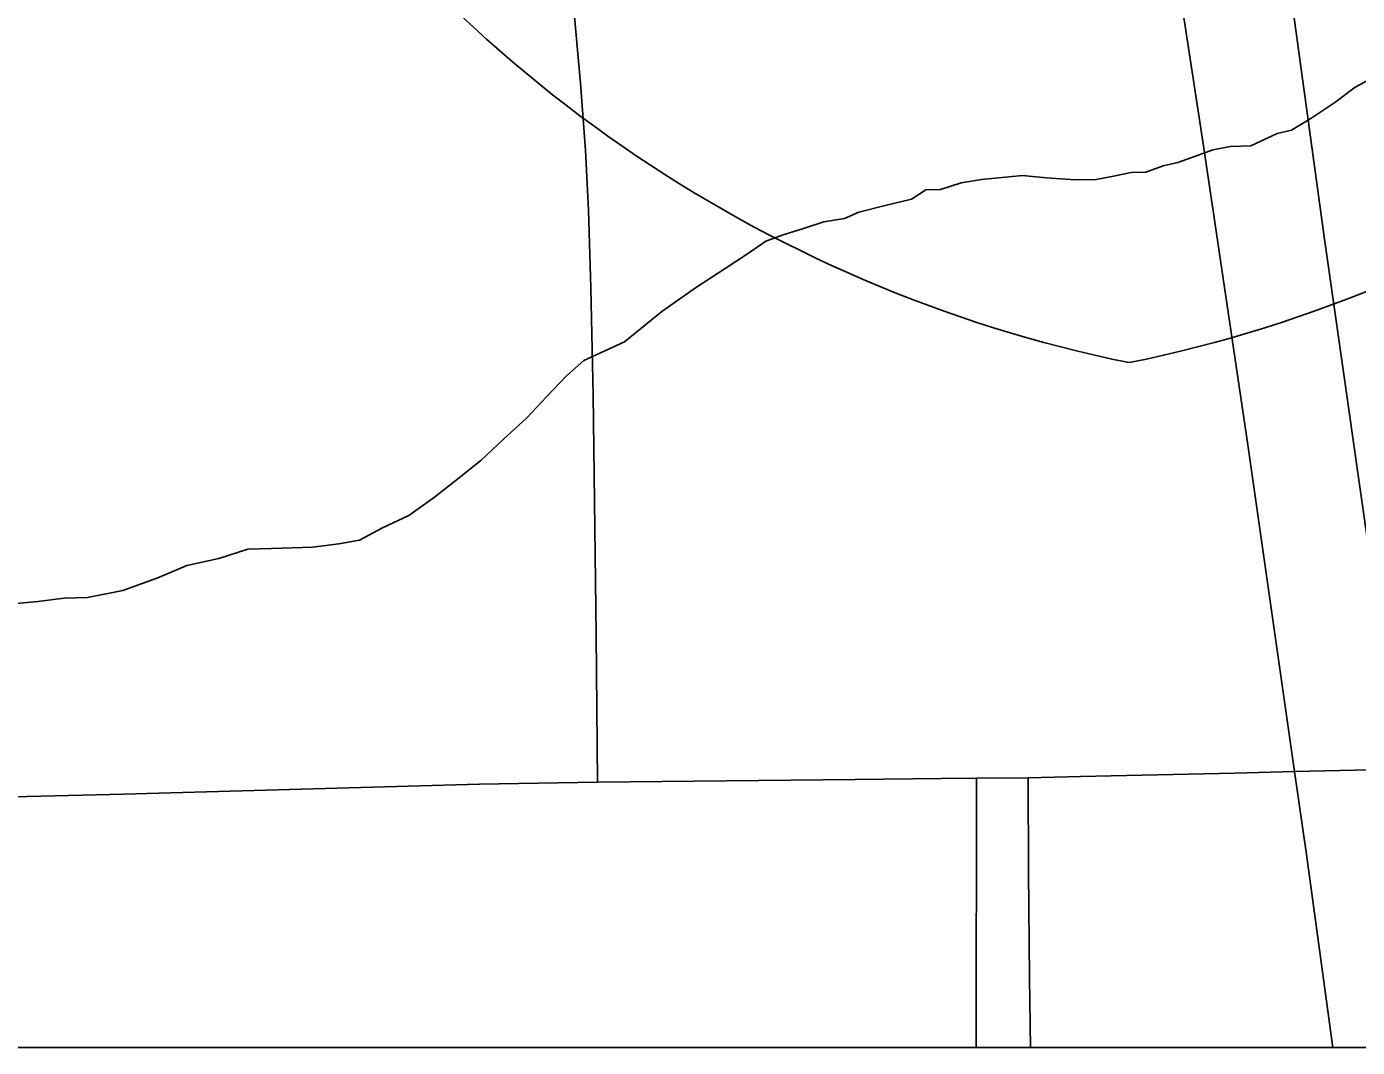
# Model space of a CAD drawing. Extents: x -59 to 82, y -3 to 49.
# Drawn here: x -11.961 to -11.789, y 28.5482 to 28.6801 of the extents above; entities that cross this region are included whole.
import ezdxf

# ---------------------------------------------------------------- set-up
doc = ezdxf.new("R2010")
doc.units = 0
for name, color, linetype in [('GM_X_City_Street', 7, 'Continuous'), ('GM_X_Corporation', 7, 'Continuous'), ('GM_X_County_Road', 7, 'Continuous'), ('GM_X_Interstate_Route', 7, 'Continuous'), ('GM_X_Interstate_Shield', 7, 'Continuous'), ('GM_X_Minor_River', 7, 'Continuous'), ('SH_Data', 7, 'Continuous')]:
    doc.layers.add(name, color=color, linetype=linetype)

msp = doc.modelspace()

# ---------------------------------------------------------------- linework, layer by layer
at = {"layer": 'GM_X_City_Street'}
msp.add_line((-11.838308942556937, 28.548176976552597), (-11.838292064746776, 28.582949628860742), dxfattribs=at)
for points in [[(-11.887268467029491, 28.582464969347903), (-11.887448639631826, 28.601516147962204), (-11.887821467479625, 28.632447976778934), (-11.888107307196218, 28.64629831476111), (-11.888442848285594, 28.656339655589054), (-11.888803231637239, 28.66405706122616), (-11.889443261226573, 28.67275003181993), (-11.89042500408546, 28.683207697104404), (-11.890561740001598, 28.68502828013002), (-11.891468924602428, 28.69459118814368), (-11.892873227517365, 28.710324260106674), (-11.894134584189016, 28.723335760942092), (-11.894898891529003, 28.730972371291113)], [(-11.831275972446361, 28.548176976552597), (-11.831444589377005, 28.557144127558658), (-11.831556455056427, 28.57085154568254), (-11.831575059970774, 28.583011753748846)]]:
    msp.add_lwpolyline(points, dxfattribs=at)
at = {"layer": 'GM_X_Corporation'}
msp.add_lwpolyline([(-12.43225661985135, 31.172704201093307), (-12.423700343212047, 30.704955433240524), (-12.405357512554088, 29.65746219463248), (-12.397310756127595, 29.16675382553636), (-12.283220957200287, 29.16948166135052), (-12.280381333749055, 28.997679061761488), (-12.2779144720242, 28.918678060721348), (-12.274447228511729, 28.850712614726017), (-12.272900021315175, 28.785002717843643), (-12.270265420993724, 28.59659086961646), (-12.269334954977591, 28.548176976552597), (-9.837660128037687, 28.548176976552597)], dxfattribs=at)
at = {"layer": 'GM_X_County_Road'}
for points in [[(-11.853952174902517, 28.58279586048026), (-11.842846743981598, 28.582906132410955), (-11.838292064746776, 28.582949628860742), (-11.831575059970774, 28.583011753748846), (-11.824814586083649, 28.583167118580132), (-11.804943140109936, 28.58362690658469), (-11.797163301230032, 28.583806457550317), (-11.783460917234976, 28.584122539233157), (-11.775316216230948, 28.584310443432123), (-11.763118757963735, 28.584658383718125), (-11.742781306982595, 28.585118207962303), (-11.71873428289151, 28.58568988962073), (-11.705952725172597, 28.586031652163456), (-11.67656189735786, 28.586721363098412), (-11.667396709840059, 28.587056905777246), (-11.65545520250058, 28.58751545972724)], [(-12.25982322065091, 28.573846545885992), (-12.251751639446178, 28.574231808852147), (-12.242132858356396, 28.57469161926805), (-12.22295113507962, 28.575660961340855), (-12.211803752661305, 28.57585361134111), (-12.204204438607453, 28.5759964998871), (-12.175720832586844, 28.57582252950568), (-12.14256451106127, 28.57590330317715), (-12.08989101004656, 28.577407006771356), (-12.072536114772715, 28.577854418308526), (-12.04054180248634, 28.57856900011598), (-12.00184288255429, 28.579581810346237), (-11.948529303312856, 28.580874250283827), (-11.902498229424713, 28.58217290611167), (-11.887268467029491, 28.582464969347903), (-11.853952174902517, 28.58279586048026)]]:
    msp.add_lwpolyline(points, dxfattribs=at)
at = {"layer": 'GM_X_Interstate_Route'}
msp.add_line((-11.792209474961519, 28.548176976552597), (-11.795635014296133, 28.573107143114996), dxfattribs=at)
for points in [[(-11.795635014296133, 28.573107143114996), (-11.797163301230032, 28.583806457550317), (-11.803197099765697, 28.626047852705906), (-11.80895101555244, 28.664684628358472), (-11.815034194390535, 28.704632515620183), (-11.820955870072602, 28.743598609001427), (-11.826051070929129, 28.780918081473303), (-11.831146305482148, 28.815770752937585), (-11.84117522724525, 28.887781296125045), (-11.846599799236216, 28.925591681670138), (-11.850713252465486, 28.95567841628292), (-11.854658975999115, 28.992009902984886), (-11.857946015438, 29.026700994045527), (-11.860574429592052, 29.05711702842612), (-11.862711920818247, 29.089173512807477), (-11.864029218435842, 29.116134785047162), (-11.86550808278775, 29.147041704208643), (-11.866657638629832, 29.18206212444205)], [(-11.781575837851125, 28.57121127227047), (-11.783460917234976, 28.584122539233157), (-11.786364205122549, 28.60400786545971), (-11.793304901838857, 28.65259901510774), (-11.798953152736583, 28.693764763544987), (-11.8034767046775, 28.725081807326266), (-11.809932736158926, 28.76979559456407), (-11.815257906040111, 28.80789796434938), (-11.821881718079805, 28.853419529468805), (-11.828983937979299, 28.901202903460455), (-11.833824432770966, 28.937528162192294), (-11.838832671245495, 28.978370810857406), (-11.842542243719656, 29.013403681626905), (-11.845934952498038, 29.05537720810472), (-11.848352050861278, 29.091696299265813), (-11.85012920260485, 29.1260828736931), (-11.851421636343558, 29.157561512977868), (-11.852067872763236, 29.181614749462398)]]:
    msp.add_lwpolyline(points, dxfattribs=at)
at = {"layer": 'GM_X_Interstate_Shield'}
for centre, radius, start, end in [((-11.783027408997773, 28.810623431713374), 0.17755850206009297, 165.8066458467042, 258.4630388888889), ((-11.854050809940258, 28.810623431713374), 0.1775585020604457, 281.53695833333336, 14.193353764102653)]:
    msp.add_arc(centre, radius, start, end, dxfattribs=at)
at = {"layer": 'GM_X_Minor_River'}
msp.add_lwpolyline([(-11.786340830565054, 28.673829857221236), (-11.789335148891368, 28.67222947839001), (-11.791943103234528, 28.67025978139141), (-11.79492605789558, 28.668280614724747), (-11.797541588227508, 28.666689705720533), (-11.799429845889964, 28.666259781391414), (-11.802804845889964, 28.66464993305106), (-11.80546204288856, 28.664581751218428), (-11.807729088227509, 28.664140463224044), (-11.809984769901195, 28.663320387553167), (-11.812240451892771, 28.662500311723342), (-11.814128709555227, 28.662070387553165), (-11.816386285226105, 28.661252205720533), (-11.81828211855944, 28.661201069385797), (-11.82055105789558, 28.660761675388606), (-11.822818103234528, 28.660320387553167), (-11.825475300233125, 28.660252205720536), (-11.829280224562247, 28.66053250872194), (-11.8323275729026, 28.660831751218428), (-11.837628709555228, 28.66031281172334), (-11.840276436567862, 28.659863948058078), (-11.842912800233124, 28.65903440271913), (-11.84481052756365, 28.658983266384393), (-11.846677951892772, 28.657793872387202), (-11.850071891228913, 28.656943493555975), (-11.853467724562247, 28.656095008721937), (-11.855344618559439, 28.65528440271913), (-11.857992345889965, 28.654835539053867), (-11.860628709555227, 28.654004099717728), (-11.863263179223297, 28.65317455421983), (-11.865518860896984, 28.6523563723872), (-11.867755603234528, 28.650776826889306), (-11.870742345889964, 28.648795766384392), (-11.874475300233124, 28.646415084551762), (-11.878948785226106, 28.64325599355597), (-11.883778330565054, 28.639326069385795), (-11.889030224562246, 28.636907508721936), (-11.89125749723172, 28.634947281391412), (-11.893842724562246, 28.632216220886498), (-11.896427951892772, 28.629487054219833), (-11.899391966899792, 28.626746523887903), (-11.902357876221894, 28.624005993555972), (-11.905331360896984, 28.621648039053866), (-11.908306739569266, 28.619286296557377), (-11.911660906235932, 28.61691697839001), (-11.915035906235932, 28.61530712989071), (-11.918032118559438, 28.61370675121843), (-11.92067605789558, 28.613257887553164), (-11.924083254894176, 28.612788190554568), (-11.926738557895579, 28.612718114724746), (-11.929395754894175, 28.612648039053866), (-11.932431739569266, 28.612568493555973), (-11.936196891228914, 28.611329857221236), (-11.940352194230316, 28.610458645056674), (-11.944105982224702, 28.608839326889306), (-11.948619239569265, 28.6072010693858), (-11.953155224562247, 28.606320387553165), (-11.956189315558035, 28.60624084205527), (-11.959596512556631, 28.60576925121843), (-11.965659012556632, 28.605231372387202)], dxfattribs=at)
at = {"layer": 'SH_Data'}
msp.add_lwpolyline([(-15.078583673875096, 28.548176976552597), (-8.278583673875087, 28.548176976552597), (-8.278583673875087, 35.348176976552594), (-15.078583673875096, 35.348176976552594)], close=True, dxfattribs=at)

doc.saveas('drawing.dxf')
